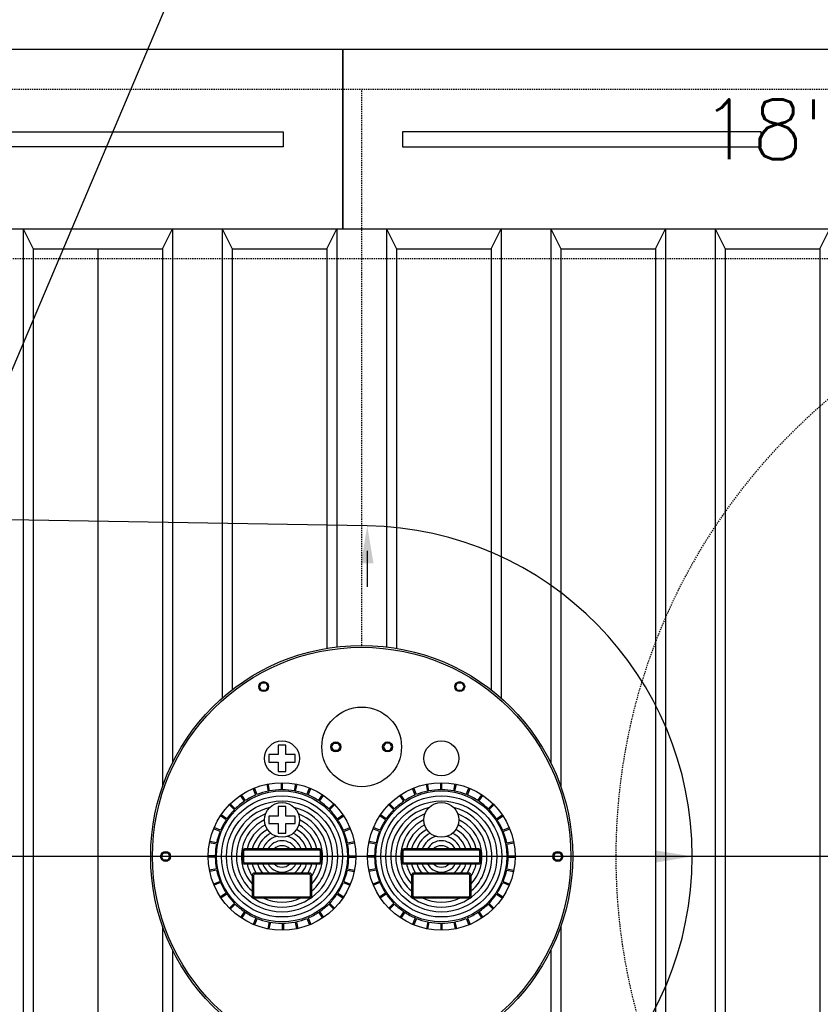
# Model space of a CAD drawing. Extents: x -285 to 5863, y 308 to 3178.
# Tile 589 of 622: x 5010 to 5091, y 1383 to 1482. Entities that reach past the tile are written whole.
import ezdxf
from ezdxf.enums import TextEntityAlignment as Align

# ---------------------------------------------------------------- set-up
doc = ezdxf.new("R2010")
doc.units = 0
doc.header["$MEASUREMENT"] = 0
doc.linetypes.add('HIDDEN3', pattern=[0.1875, 0.125, -0.0625])
doc.linetypes.add('VAPOR', pattern=[0.375, 0.25, -0.125])
doc.layers.get('0').update_dxf_attribs({"color": 255, "linetype": 'CONTINUOUS'})
doc.layers.add('FREEZE-LINES', color=8, linetype='CONTINUOUS', plot=False)
for name, color, linetype in [('MULTI-PORT-MANHOLE', 2, 'CONTINUOUS'), ('MULTI-PORT-MANHOLE-HATCH', 252, 'CONTINUOUS'), ('PIPING-VAPOR', 3, 'VAPOR'), ('TANK-ANCHOR', 4, 'CONTINUOUS'), ('TANK-SLOPE', 3, 'CONTINUOUS'), ('TANK-UST', 5, 'CONTINUOUS'), ('TANK-UST-RIB', 7, 'CONTINUOUS'), ('TEXT', 3, 'CONTINUOUS')]:
    doc.layers.add(name, color=color, linetype=linetype)
doc.styles.add('SIMPLEX', font='simplex')

msp = doc.modelspace()

# ---------------------------------------------------------------- linework, layer by layer
msp.add_line((4526.86546, 307.96659), (5743.45636, 3178.14276))
at = {"layer": 'FREEZE-LINES', "linetype": 'Continuous'}
msp.add_line((5653.857, 1398.01839), (4609.857, 1398.01839), dxfattribs=at)
at = {"layer": 'MULTI-PORT-MANHOLE', "color": 1}
for p, q in [((5034.10612, 1404.18683), (5033.83703, 1404.83646)), ((5034.2216, 1404.23466), (5033.95252, 1404.88429)), ((5035.35992, 1404.57997), (5035.22274, 1405.26961)), ((5035.48251, 1404.60435), (5035.34534, 1405.294)), ((5036.66632, 1404.72095), (5036.66632, 1405.4241)), ((5036.79132, 1404.72095), (5036.79132, 1405.4241)), ((5037.97512, 1404.60435), (5038.1123, 1405.294)), ((5038.09772, 1404.57997), (5038.2349, 1405.26961)), ((5039.23603, 1404.23466), (5039.50512, 1404.88429)), ((5039.35152, 1404.18683), (5039.6206, 1404.83646)), ((5050.10612, 1404.18683), (5049.83703, 1404.83646)), ((5050.2216, 1404.23466), (5049.95252, 1404.88429)), ((5051.35992, 1404.57997), (5051.22274, 1405.26961)), ((5051.48251, 1404.60435), (5051.34534, 1405.294)), ((5052.66632, 1404.72095), (5052.66632, 1405.4241)), ((5052.79132, 1404.72095), (5052.79132, 1405.4241)), ((5053.97512, 1404.60435), (5054.1123, 1405.294)), ((5054.09772, 1404.57997), (5054.2349, 1405.26961)), ((5055.23603, 1404.23466), (5055.50512, 1404.88429)), ((5055.35152, 1404.18683), (5055.6206, 1404.83646)), ((5032.95311, 1403.55664), (5032.56246, 1404.14129)), ((5033.05704, 1403.62609), (5032.66639, 1404.21074)), ((5040.40059, 1403.62609), (5040.79124, 1404.21074)), ((5040.50453, 1403.55664), (5040.89518, 1404.14129)), ((5048.95311, 1403.55664), (5048.56246, 1404.14129)), ((5049.05704, 1403.62609), (5048.66639, 1404.21074)), ((5056.40059, 1403.62609), (5056.79124, 1404.21074)), ((5056.50453, 1403.55664), (5056.89518, 1404.14129)), ((5031.9452, 1402.71362), (5031.448, 1403.21083)), ((5032.03359, 1402.80201), (5031.53638, 1403.29921)), ((5041.42405, 1402.80201), (5041.92125, 1403.29921)), ((5041.51244, 1402.71362), (5042.00964, 1403.21083)), ((5047.9452, 1402.71362), (5047.448, 1403.21083)), ((5048.03359, 1402.80201), (5047.53638, 1403.29921)), ((5057.42405, 1402.80201), (5057.92125, 1403.29921)), ((5057.51244, 1402.71362), (5058.00964, 1403.21083)), ((5031.12112, 1401.69017), (5030.53647, 1402.08082)), ((5031.19057, 1401.7941), (5030.60592, 1402.18475)), ((5042.26707, 1401.7941), (5042.85172, 1402.18475)), ((5042.33651, 1401.69017), (5042.92116, 1402.08082)), ((5047.12112, 1401.69017), (5046.53647, 1402.08082)), ((5047.19057, 1401.7941), (5046.60592, 1402.18475)), ((5058.26707, 1401.7941), (5058.85172, 1402.18475)), ((5058.33651, 1401.69017), (5058.92116, 1402.08082)), ((5030.51255, 1400.52561), (5029.86292, 1400.79469)), ((5030.56038, 1400.64109), (5029.91075, 1400.91018)), ((5042.89726, 1400.64109), (5043.54688, 1400.91018)), ((5042.94509, 1400.52561), (5043.59472, 1400.79469)), ((5046.51255, 1400.52561), (5045.86292, 1400.79469)), ((5046.56038, 1400.64109), (5045.91075, 1400.91018)), ((5058.89726, 1400.64109), (5059.54688, 1400.91018)), ((5058.94509, 1400.52561), (5059.59472, 1400.79469)), ((5030.14286, 1399.2647), (5029.45321, 1399.40187)), ((5030.16724, 1399.38729), (5029.4776, 1399.52447)), ((5043.29039, 1399.38729), (5043.98004, 1399.52447)), ((5043.31478, 1399.2647), (5044.00442, 1399.40187)), ((5046.14286, 1399.2647), (5045.45321, 1399.40187)), ((5046.16724, 1399.38729), (5045.4776, 1399.52447)), ((5059.29039, 1399.38729), (5059.98004, 1399.52447)), ((5059.31478, 1399.2647), (5060.00442, 1399.40187)), ((5030.02626, 1398.08089), (5029.32311, 1398.08089)), ((5030.02626, 1397.95589), (5029.32311, 1397.95589)), ((5043.43138, 1398.08089), (5044.13453, 1398.08089)), ((5043.43138, 1397.95589), (5044.13453, 1397.95589)), ((5046.02626, 1398.08089), (5045.32311, 1398.08089)), ((5046.02626, 1397.95589), (5045.32311, 1397.95589)), ((5059.43138, 1398.08089), (5060.13453, 1398.08089)), ((5059.43138, 1397.95589), (5060.13453, 1397.95589)), ((5030.14286, 1396.77209), (5029.45321, 1396.63491)), ((5043.31478, 1396.77209), (5044.00442, 1396.63491)), ((5046.14286, 1396.77209), (5045.45321, 1396.63491)), ((5059.31478, 1396.77209), (5060.00442, 1396.63491)), ((5030.16724, 1396.64949), (5029.4776, 1396.51231)), ((5043.29039, 1396.64949), (5043.98004, 1396.51231)), ((5046.16724, 1396.64949), (5045.4776, 1396.51231)), ((5059.29039, 1396.64949), (5059.98004, 1396.51231)), ((5030.51255, 1395.51118), (5029.86292, 1395.24209)), ((5030.56038, 1395.39569), (5029.91075, 1395.12661)), ((5042.89726, 1395.39569), (5043.54688, 1395.12661)), ((5042.94509, 1395.51118), (5043.59472, 1395.24209)), ((5046.51255, 1395.51118), (5045.86292, 1395.24209)), ((5046.56038, 1395.39569), (5045.91075, 1395.12661)), ((5058.89726, 1395.39569), (5059.54688, 1395.12661)), ((5058.94509, 1395.51118), (5059.59472, 1395.24209)), ((5031.12112, 1394.34662), (5030.53647, 1393.95597)), ((5031.19057, 1394.24268), (5030.60592, 1393.85203)), ((5042.26707, 1394.24268), (5042.85172, 1393.85203)), ((5042.33651, 1394.34662), (5042.92116, 1393.95597)), ((5047.12112, 1394.34662), (5046.53647, 1393.95597)), ((5047.19057, 1394.24268), (5046.60592, 1393.85203)), ((5058.26707, 1394.24268), (5058.85172, 1393.85203)), ((5058.33651, 1394.34662), (5058.92116, 1393.95597)), ((5031.9452, 1393.32316), (5031.448, 1392.82596)), ((5032.03359, 1393.23477), (5031.53638, 1392.73757)), ((5041.42405, 1393.23477), (5041.92125, 1392.73757)), ((5041.51244, 1393.32316), (5042.00964, 1392.82596)), ((5047.9452, 1393.32316), (5047.448, 1392.82596)), ((5048.03359, 1393.23477), (5047.53638, 1392.73757)), ((5057.42405, 1393.23477), (5057.92125, 1392.73757)), ((5057.51244, 1393.32316), (5058.00964, 1392.82596)), ((5032.95311, 1392.48014), (5032.56246, 1391.89549)), ((5033.05704, 1392.4107), (5032.66639, 1391.82605)), ((5034.10612, 1391.84995), (5033.83703, 1391.20033)), ((5034.2216, 1391.80212), (5033.95252, 1391.15249)), ((5039.23603, 1391.80212), (5039.50512, 1391.15249)), ((5039.35152, 1391.84995), (5039.6206, 1391.20033)), ((5040.40059, 1392.4107), (5040.79124, 1391.82605)), ((5040.50453, 1392.48014), (5040.89518, 1391.89549)), ((5048.95311, 1392.48014), (5048.56246, 1391.89549)), ((5049.05704, 1392.4107), (5048.66639, 1391.82605)), ((5050.10612, 1391.84995), (5049.83703, 1391.20033)), ((5050.2216, 1391.80212), (5049.95252, 1391.15249)), ((5055.23603, 1391.80212), (5055.50512, 1391.15249)), ((5055.35152, 1391.84995), (5055.6206, 1391.20033)), ((5056.40059, 1392.4107), (5056.79124, 1391.82605)), ((5056.50453, 1392.48014), (5056.89518, 1391.89549)), ((5035.4366, 1391.45682), (5035.29943, 1390.76717)), ((5035.5592, 1391.43243), (5035.42202, 1390.74279)), ((5036.74301, 1391.31583), (5036.74301, 1390.61268)), ((5036.86801, 1391.31583), (5036.86801, 1390.61268)), ((5038.05181, 1391.43243), (5038.18899, 1390.74279)), ((5038.17441, 1391.45682), (5038.31159, 1390.76717)), ((5051.35992, 1391.45682), (5051.22274, 1390.76717)), ((5051.48251, 1391.43243), (5051.34534, 1390.74279)), ((5052.66632, 1391.31583), (5052.66632, 1390.61268)), ((5052.79132, 1391.31583), (5052.79132, 1390.61268)), ((5053.97512, 1391.43243), (5054.1123, 1390.74279)), ((5054.09772, 1391.45682), (5054.2349, 1390.76717))]:
    msp.add_line(p, q, dxfattribs=at)
for points in [[(5035.31808, 1415.06827), (5035.10157, 1414.69327), (5034.66856, 1414.69327), (5034.45206, 1415.06827), (5034.66856, 1415.44327), (5035.10157, 1415.44327)], [(5054.78907, 1414.69327), (5054.35606, 1414.69327), (5054.13956, 1415.06827), (5054.35606, 1415.44327), (5054.78907, 1415.44327), (5055.00558, 1415.06827)], [(5042.34974, 1409.39339), (5042.56625, 1409.01839), (5042.34974, 1408.64339), (5041.91673, 1408.64339), (5041.70023, 1409.01839), (5041.91673, 1409.39339)], [(5047.10789, 1409.39339), (5046.89139, 1409.01839), (5047.10789, 1408.64339), (5047.5409, 1408.64339), (5047.75741, 1409.01839), (5047.5409, 1409.39339)], [(5025.25782, 1398.39339), (5025.47433, 1398.01839), (5025.25782, 1397.64339), (5024.82481, 1397.64339), (5024.60831, 1398.01839), (5024.82481, 1398.39339)], [(5064.19981, 1397.64339), (5063.98331, 1398.01839), (5064.19981, 1398.39339), (5064.63282, 1398.39339), (5064.84933, 1398.01839), (5064.63282, 1397.64339)]]:
    msp.add_lwpolyline(points, close=True, dxfattribs=at)
at = {"layer": 'MULTI-PORT-MANHOLE', "color": 2}
for points in [[(5037.10382, 1406.53584), (5037.10382, 1407.49035), (5038.05832, 1407.49035), (5038.05832, 1408.24035), (5037.10382, 1408.24035), (5037.10382, 1409.19485), (5036.35382, 1409.19485), (5036.35382, 1408.24035), (5035.39931, 1408.24035), (5035.39931, 1407.49035), (5036.35382, 1407.49035), (5036.35382, 1406.53584)], [(5037.10382, 1400.36006), (5037.10382, 1401.31457), (5038.05832, 1401.31457), (5038.05832, 1402.06457), (5037.10382, 1402.06457), (5037.10382, 1403.01907), (5036.35382, 1403.01907), (5036.35382, 1402.06457), (5035.39931, 1402.06457), (5035.39931, 1401.31457), (5036.35382, 1401.31457), (5036.35382, 1400.36006)]]:
    msp.add_lwpolyline(points, close=True, dxfattribs=at)
for points in [[(5040.72882, 1398.51839, 0.41421356), (5040.47882, 1398.76839), (5032.97882, 1398.76839, 0.41421356), (5032.72882, 1398.51839), (5032.72882, 1397.51839, 0.41421356), (5032.97882, 1397.26839), (5040.47882, 1397.26839, 0.41421356), (5040.72882, 1397.51839)], [(5056.72882, 1398.51839, 0.41421356), (5056.47882, 1398.76839), (5048.97882, 1398.76839, 0.41421356), (5048.72882, 1398.51839), (5048.72882, 1397.51839, 0.41421356), (5048.97882, 1397.26839), (5056.47882, 1397.26839, 0.41421356), (5056.72882, 1397.51839)], [(5039.72882, 1396.1005, 0.41421356), (5039.47882, 1396.3505), (5033.97882, 1396.3505, 0.41421356), (5033.72882, 1396.1005), (5033.72882, 1394.1005, 0.41421356), (5033.97882, 1393.8505), (5039.47882, 1393.8505, 0.41421356), (5039.72882, 1394.1005)], [(5055.72882, 1396.1005, 0.41421356), (5055.47882, 1396.3505), (5049.97882, 1396.3505, 0.41421356), (5049.72882, 1396.1005), (5049.72882, 1394.1005, 0.41421356), (5049.97882, 1393.8505), (5055.47882, 1393.8505, 0.41421356), (5055.72882, 1394.1005)]]:
    msp.add_lwpolyline(points, format="xyb", close=True, dxfattribs=at)
at = {"layer": 'MULTI-PORT-MANHOLE', "color": 1}
for points in [[(5040.60382, 1398.51839, 0.41421356), (5040.47882, 1398.64339), (5032.97882, 1398.64339, 0.41421356), (5032.85382, 1398.51839), (5032.85382, 1397.51839, 0.41421356), (5032.97882, 1397.39339), (5040.47882, 1397.39339, 0.41421356), (5040.60382, 1397.51839)], [(5056.60382, 1398.51839, 0.41421356), (5056.47882, 1398.64339), (5048.97882, 1398.64339, 0.41421356), (5048.85382, 1398.51839), (5048.85382, 1397.51839, 0.41421356), (5048.97882, 1397.39339), (5056.47882, 1397.39339, 0.41421356), (5056.60382, 1397.51839)], [(5039.60382, 1396.1005, 0.41421356), (5039.47882, 1396.2255), (5033.97882, 1396.2255, 0.41421356), (5033.85382, 1396.1005), (5033.85382, 1394.1005, 0.41421356), (5033.97882, 1393.9755), (5039.47882, 1393.9755, 0.41421356), (5039.60382, 1394.1005)], [(5055.60382, 1396.1005, 0.41421356), (5055.47882, 1396.2255), (5049.97882, 1396.2255, 0.41421356), (5049.85382, 1396.1005), (5049.85382, 1394.1005, 0.41421356), (5049.97882, 1393.9755), (5055.47882, 1393.9755, 0.41421356), (5055.60382, 1394.1005)]]:
    msp.add_lwpolyline(points, format="xyb", close=True, dxfattribs=at)
at = {"layer": 'MULTI-PORT-MANHOLE', "color": 4}
msp.add_circle((5044.72882, 1398.01839), 21.1875, dxfattribs=at)
at = {"layer": 'MULTI-PORT-MANHOLE', "color": 1}
msp.add_circle((5044.72882, 1398.01839), 21, dxfattribs=at)
at = {"layer": 'MULTI-PORT-MANHOLE', "color": 2}
for centre, radius in [((5034.88507, 1415.06827), 0.5), ((5054.57257, 1415.06827), 0.5), ((5044.72882, 1409.01839), 4), ((5036.72882, 1407.86535), 1.75), ((5042.13324, 1409.01839), 0.5), ((5047.3244, 1409.01839), 0.5), ((5052.72882, 1407.86535), 1.75), ((5036.72882, 1398.01839), 7.40597), ((5036.72882, 1398.01839), 6.57785), ((5052.72882, 1398.01839), 7.40597), ((5052.72882, 1398.01839), 6.57785), ((5036.72882, 1401.68957), 1.75), ((5052.72882, 1401.68957), 1.75), ((5025.04132, 1398.01839), 0.5), ((5064.41632, 1398.01839), 0.5)]:
    msp.add_circle(centre, radius, dxfattribs=at)
at = {"layer": 'MULTI-PORT-MANHOLE', "color": 1}
for centre, start, end in [((5036.72882, 1398.01839), 101.7842562, 111.9657438), ((5036.72882, 1398.01839), 90.5342562, 100.7157438), ((5036.72882, 1398.01839), 79.2842562, 89.4657438), ((5036.72882, 1398.01839), 68.0342562, 78.2157438), ((5052.72882, 1398.01839), 101.7842562, 111.9657438), ((5052.72882, 1398.01839), 90.5342562, 100.7157438), ((5052.72882, 1398.01839), 79.2842562, 89.4657438), ((5052.72882, 1398.01839), 68.0342562, 78.2157438), ((5036.72882, 1398.01839), 113.0342562, 123.2157438), ((5036.72882, 1398.01839), 56.7842562, 66.9657438), ((5052.72882, 1398.01839), 113.0342562, 123.2157438), ((5052.72882, 1398.01839), 56.7842562, 66.9657438), ((5036.72882, 1398.01839), 135.5342562, 145.7157438), ((5036.72882, 1398.01839), 124.2842562, 134.4657438), ((5036.72882, 1398.01839), 45.5342562, 55.7157438), ((5036.72882, 1398.01839), 34.2842562, 44.4657438), ((5052.72882, 1398.01839), 135.5342562, 145.7157438), ((5052.72882, 1398.01839), 124.2842562, 134.4657438), ((5052.72882, 1398.01839), 45.5342562, 55.7157438), ((5052.72882, 1398.01839), 34.2842562, 44.4657438), ((5036.72882, 1398.01839), 146.7842562, 156.9657438), ((5036.72882, 1398.01839), 23.0342562, 33.2157438), ((5052.72882, 1398.01839), 146.7842562, 156.9657438), ((5052.72882, 1398.01839), 23.0342562, 33.2157438), ((5036.72882, 1398.01839), 158.0342562, 168.2157438), ((5036.72882, 1398.01839), 11.7842562, 21.9657438), ((5052.72882, 1398.01839), 158.0342562, 168.2157438), ((5052.72882, 1398.01839), 11.7842562, 21.9657438), ((5036.72882, 1398.01839), 169.2842562, 179.4657438), ((5036.72882, 1398.01839), 0.5342562, 10.7157438), ((5052.72882, 1398.01839), 169.2842562, 179.4657438), ((5052.72882, 1398.01839), 0.5342562, 10.7157438), ((5036.72882, 1398.01839), 180.5342562, 190.7157438), ((5036.72882, 1398.01839), 349.2842562, 359.4657438), ((5052.72882, 1398.01839), 180.5342562, 190.7157438), ((5052.72882, 1398.01839), 349.2842562, 359.4657438), ((5036.72882, 1398.01839), 191.7842562, 201.9657438), ((5036.72882, 1398.01839), 338.0342562, 348.2157438), ((5052.72882, 1398.01839), 191.7842562, 201.9657438), ((5052.72882, 1398.01839), 338.0342562, 348.2157438), ((5036.72882, 1398.01839), 203.0342562, 213.2157438), ((5036.72882, 1398.01839), 326.7842562, 336.9657438), ((5052.72882, 1398.01839), 203.0342562, 213.2157438), ((5052.72882, 1398.01839), 326.7842562, 336.9657438), ((5036.72882, 1398.01839), 214.2842562, 224.4657438), ((5036.72882, 1398.01839), 315.5342562, 325.7157438), ((5052.72882, 1398.01839), 214.2842562, 224.4657438), ((5052.72882, 1398.01839), 315.5342562, 325.7157438), ((5036.72882, 1398.01839), 225.5342562, 235.7157438), ((5036.72882, 1398.01839), 304.2842562, 314.4657438), ((5052.72882, 1398.01839), 225.5342562, 235.7157438), ((5052.72882, 1398.01839), 304.2842562, 314.4657438), ((5036.72882, 1398.01839), 236.7842562, 246.9657438), ((5036.72882, 1398.01839), 248.0342562, 258.2157438), ((5036.72882, 1398.01839), 281.7842562, 291.9657438), ((5036.72882, 1398.01839), 293.0342562, 303.2157438), ((5052.72882, 1398.01839), 236.7842562, 246.9657438), ((5052.72882, 1398.01839), 248.0342562, 258.2157438), ((5052.72882, 1398.01839), 281.7842562, 291.9657438), ((5052.72882, 1398.01839), 293.0342562, 303.2157438), ((5036.72882, 1398.01839), 259.2842562, 269.4657438), ((5036.72882, 1398.01839), 270.5342562, 280.7157438), ((5052.72882, 1398.01839), 259.2842562, 269.4657438), ((5052.72882, 1398.01839), 270.5342562, 280.7157438)]:
    msp.add_arc(centre, 6.70285, start, end, dxfattribs=at)
at = {"layer": 'MULTI-PORT-MANHOLE-HATCH'}
for centre, radius in [((5036.72882, 1398.01839), 6.07785), ((5036.72882, 1398.01839), 5.57785), ((5052.72882, 1398.01839), 6.07785), ((5052.72882, 1398.01839), 5.57785)]:
    msp.add_circle(centre, radius, dxfattribs=at)
for centre, radius, start, end in [((5036.72882, 1398.01839), 5.07785, 103.8486311, 76.1513689), ((5052.72882, 1398.01839), 5.07785, 103.8486311, 76.1513689), ((5036.72882, 1398.01839), 4.57785, 111.0377279, 229.0553475), ((5036.72882, 1398.01839), 4.07785, 115.4128434, 222.6351195), ((5036.72882, 1398.01839), 4.57785, 310.9446525, 68.9622721), ((5036.72882, 1398.01839), 4.07785, 317.3648805, 64.5871566), ((5052.72882, 1398.01839), 4.57785, 111.0377279, 229.0553475), ((5052.72882, 1398.01839), 4.07785, 115.4128434, 222.6351195), ((5052.72882, 1398.01839), 4.57785, 310.9446525, 68.9622721), ((5052.72882, 1398.01839), 4.07785, 317.3648805, 64.5871566), ((5036.72882, 1398.01839), 3.57785, 117.9015552, 167.8997293), ((5036.72882, 1398.01839), 3.07785, 118.3502958, 165.8963552), ((5036.72882, 1398.01839), 3.07785, 14.1036448, 61.6497042), ((5036.72882, 1398.01839), 3.57785, 12.1002707, 62.0984448), ((5052.72882, 1398.01839), 3.57785, 117.9015552, 167.8997293), ((5052.72882, 1398.01839), 3.07785, 118.3502958, 165.8963552), ((5052.72882, 1398.01839), 3.07785, 14.1036448, 61.6497042), ((5052.72882, 1398.01839), 3.57785, 12.1002707, 62.0984448), ((5036.72882, 1398.01839), 2.57785, 115.6634916, 163.0857418), ((5036.72882, 1398.01839), 2.07785, 105.0573843, 158.8414329), ((5036.72882, 1398.01839), 2.07785, 21.1585671, 74.9426157), ((5036.72882, 1398.01839), 2.57785, 16.9142582, 64.3365084), ((5052.72882, 1398.01839), 2.57785, 115.6634916, 163.0857418), ((5052.72882, 1398.01839), 2.07785, 105.0573843, 158.8414329), ((5052.72882, 1398.01839), 2.07785, 21.1585671, 74.9426157), ((5052.72882, 1398.01839), 2.57785, 16.9142582, 64.3365084), ((5036.72882, 1398.01839), 1.57785, 28.3808902, 151.6191098), ((5036.72882, 1398.01839), 1.07785, 44.0934426, 135.9065574), ((5052.72882, 1398.01839), 1.57785, 28.3808902, 151.6191098), ((5052.72882, 1398.01839), 1.07785, 44.0934426, 135.9065574), ((5036.72882, 1398.01839), 3.57785, 192.1002707, 213.0187034), ((5036.72882, 1398.01839), 3.07785, 194.1036448, 212.8132572), ((5036.72882, 1398.01839), 2.57785, 196.9142582, 220.316564), ((5036.72882, 1398.01839), 2.07785, 201.1585671, 233.3889609), ((5036.72882, 1398.01839), 1.57785, 208.3808902, 331.6191098), ((5036.72882, 1398.01839), 1.07785, 224.0934426, 315.9065574), ((5036.72882, 1398.01839), 2.07785, 306.6110391, 338.8414329), ((5036.72882, 1398.01839), 2.57785, 319.683436, 343.0857418), ((5036.72882, 1398.01839), 3.07785, 327.1867428, 345.8963552), ((5036.72882, 1398.01839), 3.57785, 326.9812966, 347.8997293), ((5052.72882, 1398.01839), 3.57785, 192.1002707, 213.0187034), ((5052.72882, 1398.01839), 3.07785, 194.1036448, 212.8132572), ((5052.72882, 1398.01839), 2.57785, 196.9142582, 220.316564), ((5052.72882, 1398.01839), 2.07785, 201.1585671, 233.3889609), ((5052.72882, 1398.01839), 1.57785, 208.3808902, 331.6191098), ((5052.72882, 1398.01839), 1.07785, 224.0934426, 315.9065574), ((5052.72882, 1398.01839), 2.07785, 306.6110391, 338.8414329), ((5052.72882, 1398.01839), 2.57785, 319.683436, 343.0857418), ((5052.72882, 1398.01839), 3.07785, 327.1867428, 345.8963552), ((5052.72882, 1398.01839), 3.57785, 326.9812966, 347.8997293), ((5036.72882, 1398.01839), 4.57785, 245.5673762, 294.4326238), ((5052.72882, 1398.01839), 4.57785, 245.5673762, 294.4326238)]:
    msp.add_arc(centre, radius, start, end, dxfattribs=at)
at = {"layer": 'PIPING-VAPOR', "ltscale": 0.5}
for p, q in [((5169.47882, 1475.01839), (4823.47882, 1475.01839)), ((5044.72882, 1419.20589), (5044.72882, 1475.01839))]:
    msp.add_line(p, q, dxfattribs=at)
at = {"layer": 'TANK-ANCHOR'}
for points in [[(5042.83467, 1479.01839), (4868.83467, 1479.01839), (4868.83467, 1461.01839), (5042.83467, 1461.01839)], [(5216.83467, 1479.01839), (5042.83467, 1479.01839), (5042.83467, 1461.01839), (5216.83467, 1461.01839)]]:
    msp.add_lwpolyline(points, close=True, dxfattribs=at)
at = {"layer": 'TANK-ANCHOR', "color": 7}
for points in [[(5000.83467, 1469.26839), (5000.83467, 1470.76839), (5036.83467, 1470.76839), (5036.83467, 1469.26839)], [(5084.83467, 1469.26839), (5084.83467, 1470.76839), (5048.83467, 1470.76839), (5048.83467, 1469.26839)]]:
    msp.add_lwpolyline(points, close=True, dxfattribs=at)
at = {"layer": 'TANK-SLOPE'}
msp.add_lwpolyline([(5045.28867, 1364.83561, 0.9832619), (5045.28926, 1431.20116), (4959.31377, 1432.65324, 1.01702303), (4959.31315, 1363.38507)], format="xyb", close=True, dxfattribs=at)
at = {"layer": 'TANK-SLOPE', "const_width": 0.125}
for points in [[(5045.28926, 1428.70116), (5045.28926, 1425.06037)], [(5075.41632, 1398.0181), (5071.77553, 1398.0181)]]:
    msp.add_lwpolyline(points, dxfattribs=at)
at = {"layer": 'TANK-SLOPE'}
for points in [[(5045.91426, 1427.45116), (5045.28926, 1431.20116), (5044.66426, 1427.45116)], [(5074.16632, 1397.3931), (5077.91632, 1398.0181), (5074.16632, 1398.6431)]]:
    msp.add_solid(points, dxfattribs=at)
at = {"layer": 'TANK-UST'}
msp.add_lwpolyline([(5005.72882, 1461.01839), (5010.72882, 1461.01839), (5011.72882, 1459.01839), (5024.72882, 1459.01839), (5025.72882, 1461.01839), (5030.72882, 1461.01839), (5031.72882, 1459.01839), (5041.22882, 1459.01839), (5042.22882, 1461.01839), (5047.22882, 1461.01839), (5048.22882, 1459.01839), (5057.72882, 1459.01839), (5058.72882, 1461.01839), (5063.72882, 1461.01839), (5064.72882, 1459.01839), (5074.22882, 1459.01839), (5075.22882, 1461.01839), (5080.22882, 1461.01839), (5081.22882, 1459.01839), (5090.72882, 1459.01839), (5091.72882, 1461.01839)], dxfattribs=at)
at = {"layer": 'TANK-UST', "color": 2, "linetype": 'HIDDEN3'}
msp.add_lwpolyline([(4922.22882, 1458.01839), (4917.71627, 1458.01839, 0.9539575), (4917.71627, 1338.01839), (4922.22882, 1338.01839), (5017.47902, 1338.01839), (5116.49837, 1338.01839), (5341.49837, 1338.01839), (5345.99157, 1338.01839, 0.9539575), (5345.99157, 1458.01839), (5341.49837, 1458.01839), (5116.49837, 1458.01839), (5017.47902, 1458.01839)], format="xyb", close=True, dxfattribs=at)
msp.add_lwpolyline([(5132.97882, 1338.01839), (5128.46215, 1338.01839, -0.97023306), (5128.46215, 1458.01839), (5132.97882, 1458.01839)], format="xyb", dxfattribs=at)
at = {"layer": 'TANK-UST-RIB'}
for p, q in [((5010.72882, 1461.01839), (5010.72882, 1335.01839)), ((5025.72882, 1461.01839), (5025.72882, 1407.39443)), ((5030.72882, 1461.01839), (5030.72882, 1413.92154)), ((5042.22882, 1461.01839), (5042.22882, 1419.05788)), ((5047.22882, 1461.01839), (5047.22882, 1419.05788)), ((5058.72882, 1461.01839), (5058.72882, 1413.92154)), ((5063.72882, 1461.01839), (5063.72882, 1407.39443)), ((5075.22882, 1461.01839), (5075.22882, 1335.01839)), ((5080.22882, 1461.01839), (5080.22882, 1335.01839)), ((5011.72882, 1459.01839), (5011.72882, 1337.01839)), ((5018.22882, 1459.01839), (5018.22882, 1337.01839)), ((5024.72882, 1459.01839), (5024.72882, 1405.01197)), ((5031.72882, 1459.01839), (5031.72882, 1414.74891)), ((5041.22882, 1459.01839), (5041.22882, 1418.91481)), ((5048.22882, 1459.01839), (5048.22882, 1418.91481)), ((5057.72882, 1459.01839), (5057.72882, 1414.74891)), ((5064.72882, 1459.01839), (5064.72882, 1405.01197)), ((5074.22882, 1459.01839), (5074.22882, 1337.01839)), ((5081.22882, 1459.01839), (5081.22882, 1337.01839)), ((5090.72882, 1459.01839), (5090.72882, 1337.01839)), ((5024.72882, 1391.02481), (5024.72882, 1337.01839)), ((5064.72882, 1391.02481), (5064.72882, 1337.01839)), ((5025.72882, 1388.64235), (5025.72882, 1335.01839)), ((5063.72882, 1388.64235), (5063.72882, 1335.01839))]:
    msp.add_line(p, q, dxfattribs=at)

# ---------------------------------------------------------------- texts
at = {"layer": 'TEXT', "color": 3, "style": 'SIMPLEX'}
msp.add_text('18"x8"x14\'-6" DEADMAN', height=6, dxfattribs=at).set_placement((5129.83467, 1471.01839), align=Align.MIDDLE)

doc.saveas('drawing.dxf')
